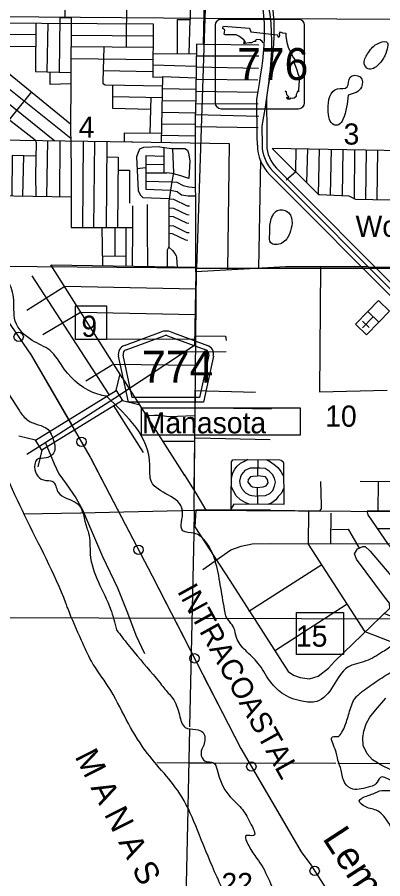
# Model space of a CAD drawing. Extents: x 408847 to 817539, y 923858 to 1151780.
# Drawn here: x 521467 to 529240, y 963958 to 982290 of the extents above; entities that cross this region are included whole.
import ezdxf

# ---------------------------------------------------------------- set-up
doc = ezdxf.new("R2010")
doc.units = 0
for name, color, linetype in [('Bridges', 7, 'Continuous'), ('County Routes Highway Center Lines', 7, 'Continuous'), ('Culture', 7, 'Continuous'), ('Islands Coastal Text (Keys etc)', 7, 'Continuous'), ('Lakes and Ponds', 7, 'Continuous'), ('Level 11', 7, 'Continuous'), ('Level 12', 7, 'Continuous'), ('Level 39', 7, 'Continuous'), ('Level 42', 7, 'Continuous'), ('Level 43', 7, 'Continuous'), ('Local Roads Paved', 7, 'Continuous'), ('Masks for Road Features', 7, 'Continuous'), ('Masks for Text', 7, 'Continuous'), ('Narrow River Creek and Branch and Slough', 7, 'Continuous'), ('Quad Borders', 7, 'Continuous'), ('Roadshields County Roads', 7, 'Continuous'), ('Roadshields State Highways', 7, 'Continuous'), ('Section Lines', 7, 'Continuous'), ('State Route Divided Highway Outline and Fill', 7, 'Continuous'), ('Township  and Range lines', 7, 'Continuous')]:
    doc.layers.add(name, color=color, linetype=linetype)

msp = doc.modelspace()

# ---------------------------------------------------------------- linework, layer by layer
at = {"layer": 'Bridges'}
for p, q in [((523568, 974350), (523652, 974702)), ((523703, 974132), (524055, 974049)), ((521856, 973293), (521504, 973377)), ((521991, 973076), (521907, 972723))]:
    msp.add_line(p, q, dxfattribs=at)
msp.add_lwpolyline([(523703, 974132), (521991, 973076), (521856, 973293), (523568, 974350)], close=True, dxfattribs=at)
at = {"layer": 'County Routes Highway Center Lines'}
for p, q in [((527176, 976976), (525264, 976876)), ((527176, 976976), (525264, 976876)), ((528643, 976985), (527176, 976976)), ((528643, 976985), (527176, 976976)), ((528643, 976985), (527176, 976976)), ((528929, 976981), (528643, 976985)), ((528929, 976981), (528643, 976985)), ((528929, 976981), (528643, 976985)), ((525264, 976876), (525235, 975303)), ((525264, 976876), (525235, 975303)), ((525235, 975303), (523535, 974180)), ((525235, 975303), (523535, 974180)), ((523535, 974180), (521999, 973195)), ((521999, 973195), (521670, 972987))]:
    msp.add_line(p, q, dxfattribs=at)
at = {"layer": 'Culture'}
for p, q in [((528923, 976030), (528661, 975761)), ((529156, 975803), (528923, 976030)), ((528954, 975686), (528811, 975825)), ((529039, 975917), (528812, 975684)), ((528894, 975535), (529156, 975803)), ((528661, 975761), (528894, 975535))]:
    msp.add_line(p, q, dxfattribs=at)
msp.add_lwpolyline([(529156, 975803), (528923, 976030), (529150, 976263), (529383, 976036)], close=True, dxfattribs=at)
at = {"layer": 'Lakes and Ponds'}
for points in [[(522835, 969029), (522541, 969714), (522501, 969820), (521629, 971683), (520803, 973471), (519866, 975346), (518795, 977226), (517826, 978676), (517597, 979231), (516533, 981077), (515387, 982928), (514184, 984685), (513131, 986303), (512257, 988120), (511945, 988923), (511366, 990438)], [(514402, 985714), (514434, 985623), (514306, 985448), (514767, 984766), (514878, 984725), (515089, 984857), (515285, 984615), (516404, 983118), (516386, 982778), (516096, 982992), (515994, 982927), (516117, 982544), (516893, 981433), (517603, 980482), (518136, 979582), (518195, 979462), (519197, 977670), (520386, 975841), (521513, 973917), (521691, 973714), (522121, 973517), (522258, 973216)], [(523363, 974224), (523182, 974269), (522467, 974805), (522157, 975203), (521785, 975412), (521426, 975824), (521388, 976334), (521237, 976719), (521008, 976993), (520832, 977503), (520292, 978670), (519810, 979276), (519556, 979760), (518712, 981144), (518366, 981737), (518090, 982498), (517873, 982829)], [(529285, 981470), (529321, 981765), (529114, 981720), (528916, 981510), (528847, 981295), (528928, 981192), (529151, 981283), (529285, 981470)], [(528506, 980633), (528786, 980802), (528758, 981020), (528547, 981013), (528486, 980806), (528275, 980767), (528076, 980335), (528110, 980116), (528197, 980003), (528300, 980001), (528393, 980116), (528506, 980633)], [(526839, 977679), (526860, 977489), (527093, 977483), (527261, 977696), (527310, 977907), (527240, 978125), (527025, 978188), (526859, 977966), (526839, 977679)], [(525876, 969686), (525785, 970213), (525434, 971179), (525232, 971310), (524988, 971362), (524982, 971791), (524320, 972403), (524289, 972762), (523363, 974224)], [(522258, 973216), (522263, 973071), (522089, 972912), (521885, 972878), (521838, 972776), (522023, 972444), (522227, 972412), (522333, 972192), (522743, 971942), (522945, 971429), (522984, 971315), (523019, 970866), (523451, 969697), (523579, 969255)], [(529867, 969596), (529814, 969436), (529647, 969211), (529470, 968960), (529237, 968785), (528879, 968594), (528496, 968458), (528184, 968061), (527835, 967729), (527520, 967736), (527095, 967909), (526831, 968179), (526586, 968548), (526326, 968812), (526130, 969090), (526074, 969294), (525904, 969553), (525876, 969686)], [(534051, 959528), (533797, 959742), (533597, 959985), (533341, 960289), (533121, 960643), (532946, 960892), (532746, 961192), (532568, 961456), (532336, 961719), (532094, 961877), (531842, 961972), (531605, 962033), (531357, 962079), (531136, 962132), (530914, 962434), (530797, 962690), (530676, 962693), (530492, 962753), (530342, 962808), (530252, 962900), (530312, 963004), (530433, 963179), (530488, 963383), (530460, 963540), (530412, 963716), (530285, 963935), (530081, 964105), (529800, 964348), (529621, 964638), (529511, 964894), (529373, 965132), (529127, 965404), (528869, 965493), (528741, 965617), (528894, 965719), (529036, 965768), (529223, 965838), (529493, 965871), (529534, 965955), (529408, 966055), (529189, 966113), (529095, 965976), (528984, 965922), (528780, 965869), (528603, 965868), (528435, 965996), (528383, 966130), (528354, 966272), (528288, 966480), (528226, 966718), (528173, 966980), (528289, 966987), (528372, 967075), (528440, 967224), (528535, 967524), (528664, 967815), (528833, 967964), (529142, 968183), (529478, 968388), (529690, 968467), (529869, 968488), (529905, 968656), (529824, 968808), (529882, 968872), (529959, 968958), (530184, 969058), (530359, 968758), (530493, 968566), (530634, 968324), (530810, 968040), (530944, 967890), (530928, 967984), (530839, 968178), (530747, 968316), (530639, 968499), (530580, 968625), (530488, 968758), (530338, 968996), (530272, 969122), (530392, 969198), (530499, 969309), (530594, 969446)], [(523579, 969255), (523821, 968942), (524357, 968304), (524489, 968142), (524585, 968018), (524768, 967802), (524916, 967444), (525038, 967177), (525266, 967135), (525420, 967068), (525432, 966803), (525375, 966625), (525465, 966461), (525637, 966428), (525717, 966274), (525966, 965734), (526230, 965464), (526422, 965151), (526489, 964878), (526337, 964876), (526391, 964658), (526694, 964192), (526912, 963738), (527075, 963437), (527169, 963233), (527341, 963009), (527531, 962741), (527680, 962415), (527786, 962247), (527900, 962106), (528024, 961860), (528066, 961764), (527959, 961767), (527753, 961849), (527711, 961663), (527868, 961387), (528004, 961183), (528062, 961261), (528095, 961472), (528301, 961292), (528435, 961052), (528719, 960763), (528997, 960557), (529211, 960474), (529432, 960401), (529329, 960218), (529286, 959941), (529137, 959705), (529043, 959530), (529104, 959386), (529252, 959172), (529446, 958751), (529661, 958453), (529815, 958283), (530171, 957974), (530447, 957664), (530764, 957411), (531070, 957230), (531202, 957124), (531294, 956906), (531027, 956837), (530808, 956883), (530554, 957018), (530372, 957128), (530343, 956991), (530521, 956657), (530629, 956412), (530819, 956306), (530984, 956505), (531215, 956654), (531440, 956829), (531709, 957044), (531886, 957140), (532010, 956971), (532021, 956704), (532149, 956551), (532238, 956261), (532162, 956074), (532329, 955794), (532377, 955506), (532230, 955385), (531994, 955741), (531800, 955919), (531590, 956054), (531452, 956244), (531148, 956335), (531051, 956209), (531173, 955893), (531367, 955599), (531640, 955315), (531772, 955040), (531860, 954776), (532053, 954368), (532309, 953984), (532585, 953721), (532901, 953453), (533117, 953296)], [(533713, 950405), (533512, 950768), (533310, 951192), (533135, 951510), (532889, 951893), (532570, 952513), (532197, 953197), (531971, 953574), (531747, 953936), (531552, 954240), (531240, 954758), (530970, 955159), (530643, 955689), (530331, 956208), (530042, 956704), (529608, 957309), (529243, 957879), (528949, 958401), (528582, 959006), (527971, 960027), (527663, 960489), (527142, 961186), (526702, 961811), (526407, 962431), (526092, 963173), (525665, 964107), (525299, 964995), (524966, 965703), (524188, 966689), (523785, 967350), (523403, 968047), (523043, 968590), (522835, 969029)]]:
    msp.add_spline(points, degree=3, dxfattribs=at)
at = {"layer": 'Level 11'}
for p, q in [((527176, 976976), (528643, 976985)), ((528643, 976985), (528929, 976981))]:
    msp.add_line(p, q, dxfattribs=at)
at = {"layer": 'Level 12'}
for centre in [(521497, 975489), (522831, 973258), (524047, 970960), (525237, 968649), (526445, 966347), (527792, 964125)]:
    msp.add_circle(centre, 99.8, dxfattribs=at)
at = {"layer": 'Level 43'}
msp.add_lwpolyline([(527408, 969621), (528404, 969621), (528404, 968729), (527408, 968729)], close=True, dxfattribs=at)
at = {"layer": 'Local Roads Paved'}
for p, q in [((523798, 983273), (523783, 981648)), ((522473, 982729), (522478, 982277)), ((522615, 982277), (522600, 979826)), ((525125, 981508), (525147, 982244)), ((522105, 981127), (522125, 982164)), ((521861, 981916), (521194, 981926)), ((522612, 981911), (524356, 981896)), ((521860, 981663), (521188, 981668)), ((524355, 981648), (522611, 981663)), ((525420, 981720), (526601, 981703)), ((520744, 981538), (522601, 980021)), ((524351, 981520), (525278, 981508)), ((522609, 981411), (524354, 981391)), ((526601, 981458), (525277, 981458)), ((520738, 981209), (522604, 979715)), ((523298, 981153), (524343, 981133)), ((524351, 981280), (525275, 981252)), ((526595, 981202), (525273, 981225)), ((526584, 980951), (525270, 980968)), ((520733, 980897), (522267, 979659)), ((524557, 980773), (525266, 980761)), ((523494, 980601), (524553, 980580)), ((524308, 980591), (524288, 979816)), ((525266, 980717), (526590, 980695)), ((525263, 980505), (524562, 980511)), ((525262, 980455), (526590, 980444)), ((524551, 980271), (525259, 980254)), ((525264, 976876), (525256, 980242)), ((525259, 980221), (526601, 980188)), ((524542, 980015), (525259, 980020)), ((525256, 979965), (526590, 979942)), ((523922, 979634), (520669, 979683)), ((522095, 978476), (522120, 979661)), ((522372, 979657), (522362, 978471)), ((522867, 979650), (522852, 977813)), ((523095, 977813), (523120, 979646)), ((523372, 979642), (523357, 977813)), ((525259, 979758), (524537, 979776)), ((524587, 979522), (524587, 978977)), ((526890, 979506), (530511, 979439)), ((527625, 978770), (527647, 979492)), ((527875, 978520), (527892, 979487)), ((528132, 978509), (528148, 979484)), ((528394, 979478), (528376, 978498)), ((528641, 979474), (528630, 978427)), ((528887, 979469), (528875, 978415)), ((529127, 979465), (529115, 978411)), ((521589, 978485), (521610, 979341)), ((523371, 979318), (523609, 979312)), ((523610, 979309), (523600, 977813)), ((524199, 979349), (524587, 979336)), ((524013, 979069), (524201, 979096)), ((524200, 979166), (524587, 979153)), ((526637, 979255), (526597, 976946)), ((521852, 978932), (521863, 978480)), ((524201, 978982), (524647, 978976)), ((524204, 978804), (524753, 978787)), ((523921, 978276), (523915, 977813)), ((524231, 978306), (524231, 977801)), ((523267, 977813), (523279, 977004)), ((523540, 977813), (523540, 977201)), ((523774, 977813), (523774, 976997)), ((523915, 977813), (523913, 976995)), ((524231, 977801), (524237, 976990)), ((523774, 977199), (523276, 977204)), ((522175, 977022), (523691, 974621)), ((522187, 977020), (525264, 976975)), ((528929, 976981), (530968, 976956)), ((521774, 976789), (523412, 974266)), ((525238, 975430), (523178, 975441)), ((525038, 975173), (525908, 975180)), ((522927, 974550), (523490, 974901)), ((525261, 974878), (523518, 974900)), ((523691, 974630), (525027, 972540)), ((525250, 974349), (525222, 972233)), ((525250, 974349), (526531, 974311)), ((523507, 974034), (524147, 973025)), ((525256, 973989), (526877, 973961)), ((525236, 973259), (524567, 973259)), ((525256, 973337), (526843, 973304)), ((525016, 972557), (525289, 972128)), ((528762, 972415), (530516, 972404)), ((529140, 971785), (529152, 972398)), ((525289, 972128), (525478, 971801)), ((526571, 972279), (526578, 971920)), ((528138, 971091), (528143, 971736)), ((529120, 971413), (530455, 971413)), ((526854, 971094), (530511, 971085)), ((526394, 969653), (527942, 970646)), ((526940, 968811), (528483, 969808))]:
    msp.add_line(p, q, dxfattribs=at)
for points in [[(525448, 983058), (525420, 981709), (525281, 981715), (525259, 980238)], [(524284, 982890), (525153, 982885), (525147, 982244)], [(522615, 982277), (522372, 982277), (522357, 981120)], [(524874, 981513), (524874, 982244), (525147, 982244)], [(520783, 982173), (524357, 982149), (524352, 981014), (524562, 981021)], [(521862, 982163), (521857, 981133), (522608, 981113)], [(524558, 980825), (523342, 980846), (523323, 980851), (523293, 980876), (523293, 980920), (523313, 981653)], [(522605, 980871), (522164, 980861), (522164, 981125)], [(524534, 979622), (524562, 981029), (525270, 981001)], [(523496, 980838), (523491, 980353), (524298, 980333)], [(520729, 980633), (520738, 980575), (520758, 980525), (521847, 979683), (521867, 979624), (521857, 978920)], [(521773, 980700), (520986, 979729), (520783, 979882), (521095, 980259)], [(522600, 979842), (522605, 979673), (522615, 978916)], [(524538, 979813), (523743, 979823), (523738, 979637)], [(525945, 976912), (525980, 979595), (523897, 979634)], [(524498, 979534), (524149, 979517), (524065, 979482), (524036, 979413), (524001, 979319), (524036, 978596), (524085, 978502), (524140, 978457), (524697, 978436)], [(524498, 979534), (524749, 979500), (524877, 979500), (525033, 979495), (525089, 979461), (525111, 979400), (525139, 979233), (525117, 978860), (524949, 978915), (524760, 978965), (524647, 978976)], [(524765, 979500), (524788, 978977), (524754, 978798), (524688, 978375), (524693, 977394), (524771, 977327), (524821, 977266), (524844, 977210), (524855, 977188), (524855, 977177), (524855, 977171), (524867, 976981)], [(526890, 979500), (527876, 978519), (527893, 978519), (528522, 978492), (528578, 978464), (528622, 978430), (528661, 978419), (530505, 978386)], [(527185, 978832), (527391, 979004), (527397, 979496)], [(521863, 979333), (521357, 979348), (521352, 978489)], [(524199, 979349), (524204, 978631), (524725, 978609)], [(522615, 978927), (522610, 977813), (523915, 977813)], [(523613, 979035), (523856, 979035), (523856, 978335)], [(524753, 978789), (524860, 978782), (524994, 978709), (525117, 978681), (525261, 978670)], [(524725, 978609), (524866, 978581), (524961, 978514), (525100, 978492), (525260, 978492)], [(520634, 978343), (520842, 978477), (520976, 978496), (522613, 978466)], [(524696, 978426), (524793, 978419), (525078, 978280), (525128, 978274)], [(524688, 978237), (524788, 978230), (525072, 978090), (525122, 978085)], [(524689, 978058), (524782, 978051), (525066, 977912), (525117, 977907)], [(524691, 977858), (524788, 977851), (525072, 977712), (525122, 977706)], [(524691, 977694), (524760, 977689), (525044, 977550), (525094, 977544)], [(524665, 976984), (524665, 977344), (524693, 977399)], [(527915, 976980), (527893, 974322), (529335, 974356)], [(525257, 976504), (522476, 976560), (521669, 976048)], [(525247, 975958), (522810, 976009), (522014, 975535)], [(525239, 975509), (525896, 975504), (525913, 975414)], [(525249, 973812), (524682, 973789), (524548, 973811), (524493, 973816), (524431, 973816), (524381, 973816), (524215, 973810)], [(522058, 973251), (522253, 972788), (522354, 972576), (522504, 972365), (522716, 972064), (522855, 971807), (523278, 970815), (523596, 970149), (523813, 969619), (523991, 969145), (524170, 968750)], [(526018, 971801), (526020, 972831), (526051, 972872), (526099, 972883), (527052, 972872), (527081, 972864), (527121, 972833), (527127, 972802), (527135, 971922), (526074, 971929), (526018, 971839)], [(526020, 972491), (526055, 972597), (526092, 972677), (526144, 972736), (526217, 972798), (526298, 972843), (526372, 972885)], [(526582, 972875), (526573, 972524), (526476, 972520), (526428, 972511), (526376, 972455), (526372, 972395), (526424, 972325), (526468, 972296), (526563, 972281), (526700, 972298), (526758, 972321), (526803, 972383), (526789, 972453), (526748, 972514), (526586, 972534), (526580, 972530)], [(526764, 972879), (526855, 972827), (526959, 972750), (527015, 972704), (527069, 972626), (527108, 972563), (527127, 972522)], [(526575, 972105), (526748, 972117), (526835, 972153), (526901, 972223), (526940, 972312), (526959, 972399), (526940, 972485), (526897, 972563), (526822, 972630), (526737, 972686), (526629, 972696), (526420, 972698), (526306, 972644), (526237, 972557), (526213, 972511), (526196, 972422), (526208, 972335), (526250, 972248), (526322, 972169), (526399, 972126), (526457, 972111), (526575, 972097)], [(526840, 971799), (527904, 971787), (527937, 971832), (527937, 971910), (527921, 972411)], [(526397, 971929), (526316, 971962), (526215, 972024), (526121, 972109), (526076, 972202), (526038, 972265), (526024, 972298)], [(527132, 972261), (527088, 972161), (527019, 972092), (526965, 972018), (526878, 971958), (526796, 971924)], [(526854, 971801), (525267, 971801), (525245, 971445), (525986, 970303)], [(529564, 968940), (528868, 969213), (527664, 971075), (527670, 971777)], [(530494, 971765), (528918, 971787), (528907, 971759), (528923, 971704), (529352, 971068), (530204, 970143), (530288, 970087), (530366, 970065), (530440, 970062)], [(528155, 971391), (528505, 971396), (528735, 970993)], [(525417, 970542), (526008, 970955), (526231, 971033), (526465, 971088), (526854, 971094)], [(525986, 970303), (527230, 968372), (527341, 968294), (527481, 968238), (527681, 968216), (527865, 968266), (528088, 968439), (528216, 968578), (529391, 969715), (529386, 969826), (529280, 969960), (528684, 970757), (528639, 970869), (528700, 970980), (528817, 971025), (528868, 971025), (528973, 970930), (529776, 969988), (529809, 969916), (529753, 969492), (529714, 969453), (529670, 969447), (529285, 969598), (529285, 969598)], [(529415, 966274), (529223, 966370), (529022, 966491), (528906, 966616), (528826, 966795), (528818, 966958), (528839, 967096), (528889, 967254), (528968, 967396), (529085, 967546), (529302, 967801)]]:
    msp.add_lwpolyline(points, dxfattribs=at)
at = {"layer": 'Masks for Road Features'}
msp.add_lwpolyline([(522707, 976149), (523363, 976149), (523363, 975434), (522707, 975434)], close=True, dxfattribs=at)
at = {"layer": 'Masks for Text'}
msp.add_lwpolyline([(524099, 973402), (527493, 973402), (527493, 973974), (524099, 973974)], close=True, dxfattribs=at)
at = {"layer": 'Narrow River Creek and Branch and Slough'}
for points in [[(516694, 983747), (518609, 979970), (518846, 979426), (519752, 978026), (521764, 975101), (523020, 972932), (524338, 970401), (526222, 966729), (527504, 964533), (527710, 964255), (528070, 963688)], [(521738, 975138), (521764, 975101), (522180, 974383)], [(522180, 974383), (522618, 973626)], [(523034, 972905), (523438, 972129)], [(523446, 972113), (523850, 971337)], [(524243, 970583), (524338, 970401), (524644, 969805)], [(524644, 969805), (525043, 969027)], [(525431, 968271), (525831, 967492)], [(525831, 967492), (526222, 966729), (526231, 966714)], [(526659, 965980), (527101, 965224)], [(527101, 965224), (527504, 964533), (527548, 964473)]]:
    msp.add_lwpolyline(points, dxfattribs=at)
at = {"layer": 'Quad Borders'}
msp.add_line((493415, 969616), (533264, 969478), dxfattribs=at)
at = {"layer": 'Roadshields County Roads'}
for p, q in [((523746, 975308), (524525, 975594)), ((523781, 975214), (524594, 975513)), ((524663, 975513), (525476, 975214)), ((524732, 975594), (525510, 975308)), ((523830, 974096), (523620, 975078)), ((523911, 974196), (523717, 975099)), ((525539, 975099), (525346, 974196)), ((525637, 975079), (525426, 974096)), ((525346, 974196), (523911, 974196)), ((525426, 974096), (523830, 974096))]:
    msp.add_line(p, q, dxfattribs=at)
for centre, radius, start, end in [((524629, 975312), 300, 69.827, 110.173), ((524629, 975419), 100, 69.827, 110.173), ((523815, 975120), 200, 110.173, 192.0999), ((525441, 975120), 200, 347.9001, 69.827), ((523815, 975120), 100, 110.173, 192.0999), ((525441, 975120), 100, 347.9001, 69.827)]:
    msp.add_arc(centre, radius, start, end, dxfattribs=at)
at = {"layer": 'Roadshields State Highways'}
for p, q in [((527451, 982244), (525801, 982244)), ((525676, 982119), (525676, 980469)), ((527576, 980469), (527576, 982119)), ((525801, 980344), (527451, 980344))]:
    msp.add_line(p, q, dxfattribs=at)
for points in [[(526696, 981745), (526676, 981771), (526633, 981807), (526564, 981817), (526534, 981804), (526531, 981774), (526501, 981777), (526448, 981748), (526389, 981748), (526313, 981728), (526287, 981734), (526290, 981777), (526307, 981748), (526323, 981764), (526287, 981807), (526231, 981850), (526195, 981880), (526122, 981913), (526046, 981916), (525891, 981913), (525868, 981929), (525881, 982015), (525835, 982058), (525852, 982097)], [(525852, 982097), (526406, 982058), (526435, 981979), (526999, 981916), (527012, 981870), (527035, 981870), (527052, 981903), (527042, 981942), (527062, 981982), (527111, 981959), (527177, 981949), (527177, 981886), (527197, 981751), (527230, 981655), (527299, 981507), (527345, 981428), (527371, 981391), (527352, 981335), (527378, 981266), (527411, 981170), (527434, 981091), (527460, 981022), (527460, 980959), (527454, 980834), (527451, 980761), (527447, 980705), (527434, 980722), (527418, 980686), (527395, 980646), (527395, 980600), (527355, 980570), (527312, 980564), (527276, 980570), (527263, 980550), (527220, 980544), (527200, 980580), (527210, 980597), (527223, 980573), (527240, 980567), (527240, 980597), (527203, 980639), (527190, 980692), (527168, 980717)]]:
    msp.add_lwpolyline(points, dxfattribs=at)
for centre, start, end in [((525801, 982119), 90, 180), ((527451, 982119), 0, 90), ((525801, 980469), 180, 270), ((527451, 980469), 270, 0)]:
    msp.add_arc(centre, 125, start, end, dxfattribs=at)
at = {"layer": 'Section Lines'}
for p, q in [((525595, 987439), (525458, 982261)), ((525457, 982261), (525278, 976952)), ((525278, 976952), (520052, 976997)), ((525231, 971792), (525278, 976952)), ((525231, 971792), (525220, 971308)), ((530577, 971757), (525231, 971792)), ((525220, 971298), (525131, 967191)), ((525130, 967151), (525094, 965481)), ((525114, 966418), (524436, 966427)), ((525601, 966417), (525114, 966418)), ((528242, 966409), (525621, 966417)), ((530644, 966401), (528282, 966408)), ((525093, 965441), (524885, 955842))]:
    msp.add_line(p, q, dxfattribs=at)
for points in [[(525278, 976952), (530672, 976948)], [(524960, 971786), (522816, 971739)], [(525231, 971792), (524970, 971786)], [(522815, 971739), (521597, 971713)]]:
    msp.add_lwpolyline(points, dxfattribs=at)
at = {"layer": 'State Route Divided Highway Outline and Fill'}
for p, q in [((526764, 980571), (526772, 979773)), ((526572, 979756), (526564, 980549)), ((526671, 979973), (526674, 979569)), ((526574, 979568), (526572, 979756)), ((526772, 979773), (526774, 979570)), ((530143, 975621), (526836, 978940)), ((526907, 979010), (530214, 975692)), ((526978, 979081), (530285, 975762))]:
    msp.add_line(p, q, dxfattribs=at)
for radius in [900, 800, 700]:
    msp.add_arc((527474, 979575), radius, 180.4174, 224.9026, dxfattribs=at)
for points in [[(526564, 980549), (526536, 983066), (526403, 983347), (523797, 987465)], [(523928, 987444), (526491, 983396), (526636, 983089), (526671, 979973)], [(524013, 987497), (526579, 983444), (526736, 983112), (526764, 980571)]]:
    msp.add_spline(points, degree=3, dxfattribs=at)
at = {"layer": 'Township  and Range lines'}
for p, q in [((525457, 982261), (520116, 982302)), ((530826, 982234), (525457, 982261))]:
    msp.add_line(p, q, dxfattribs=at)

# ---------------------------------------------------------------- texts
at = {"layer": 'Islands Coastal Text (Keys etc)'}
msp.add_text('M A N A S O T A    K E Y', height=500, rotation=296.95, dxfattribs=at).set_placement((522683, 966561))
at = {"layer": 'Level 39'}
for s, p in [('Woodmere', (528662, 977617)), ('Manasota', (524117, 973436))]:
    msp.add_text(s, height=450, rotation=0, dxfattribs=at).set_placement(p)
at = {"layer": 'Level 42'}
for s, height, rotation, p in [('INTRACOASTAL', 450, 298.9636, (524859, 970077)), ('Lemon', 600, 303.1312, (527945, 964817))]:
    msp.add_text(s, height=height, rotation=rotation, dxfattribs=at).set_placement(p)
at = {"layer": 'Level 43'}
for s, rotation, p in [('4', 359.6505, (522772, 979726)), ('3', 359.6505, (528406, 979581)), ('9', 359.6505, (522830, 975491)), ('10', 359.6505, (528015, 973580)), ('15', 359.6505, (527393, 968899)), ('22', 0, (525810, 963633))]:
    msp.add_text(s, height=450, rotation=rotation, dxfattribs=at).set_placement(p)
at = {"layer": 'Roadshields County Roads'}
msp.add_text('774', height=680, dxfattribs=at).set_placement((524119, 974514))
at = {"layer": 'Roadshields State Highways'}
msp.add_text('776', height=680, dxfattribs=at).set_placement((526141, 980954))

doc.saveas('drawing.dxf')
